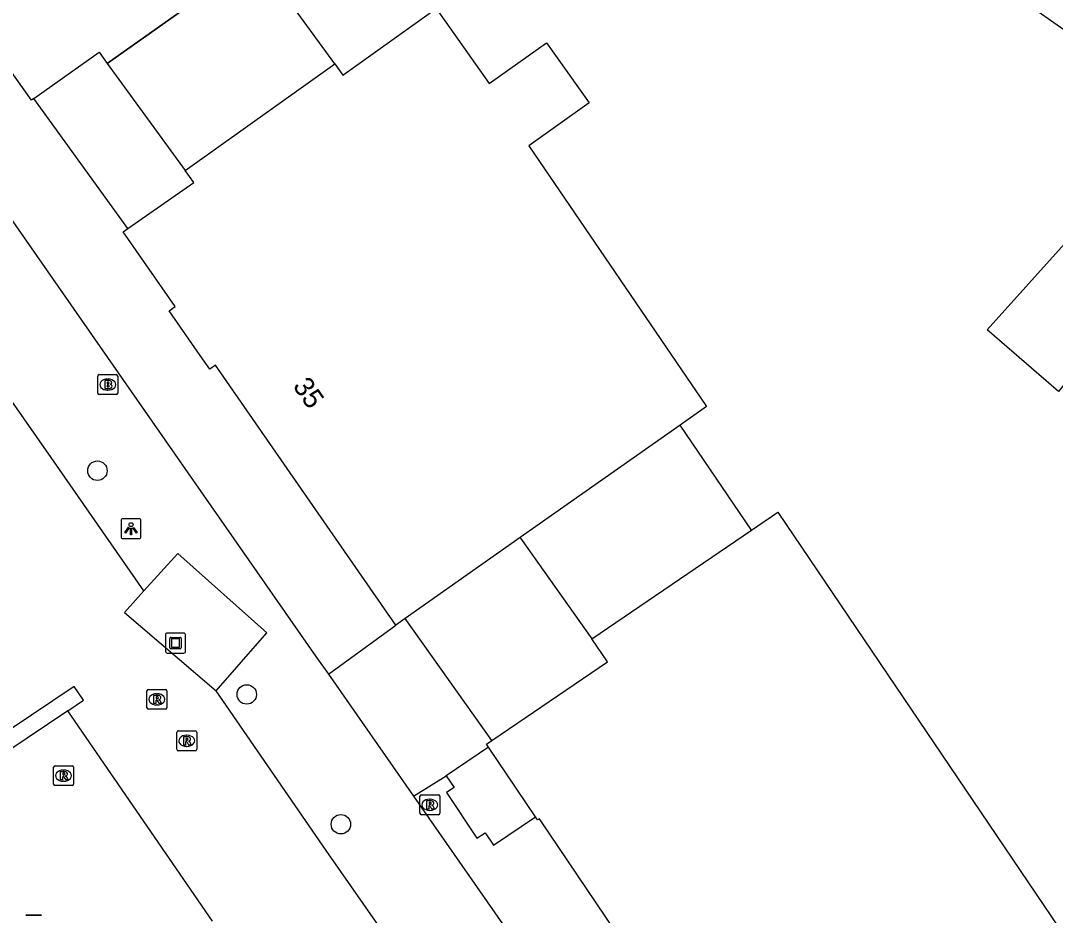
# Model space of a CAD drawing. Extents: x 161087 to 161922, y 382574 to 383873.
# Drawn here: x 161485.2 to 161537.1, y 382974 to 383018.9 of the extents above; entities that cross this region are included whole.
import ezdxf

# ---------------------------------------------------------------- set-up
doc = ezdxf.new("R2010")
doc.units = 0
for name, color, linetype in [('IMGEO_Boom', 7, 'Continuous'), ('IMGEO_Brandkraan', 7, 'Continuous'), ('IMGEO_Kunstobject', 7, 'Continuous'), ('IMGEO_Lichtpunt', 7, 'Continuous'), ('IMGEO_Lijnafwatering', 7, 'Continuous'), ('IMGEO_Pand', 7, 'Continuous'), ('IMGEO_Pand_nummerreeks', 7, 'Continuous'), ('IMGEO_Pand_overbouw', 7, 'Continuous'), ('IMGEO_Rioolput', 7, 'Continuous'), ('IMGEO_Voetgangersgebied_open', 7, 'Continuous'), ('IMGEO_Voetpad_op_trap', 7, 'Continuous'), ('IMGEO_Voetpad_open', 7, 'Continuous'), ('IMGEO_Wegwijzer', 7, 'Continuous')]:
    doc.layers.add(name, color=color, linetype=linetype)

msp = doc.modelspace()

# ---------------------------------------------------------------- linework, layer by layer
at = {"layer": 'IMGEO_Boom'}
for centre in [(161489.029, 382996.334), (161496.526, 382985.101), (161501.251, 382978.583)]:
    msp.add_circle(centre, 0.489, dxfattribs=at)
at = {"layer": 'IMGEO_Brandkraan'}
for p, q in [((161489.121, 383001.158), (161489.973, 383001.158)), ((161489.046, 383000.232), (161489.046, 383001.084)), ((161489.534, 383000.938), (161489.559, 383000.938)), ((161490.047, 383001.084), (161490.047, 383000.232)), ((161489.973, 383000.158), (161489.121, 383000.158)), ((161489.557, 383000.378), (161489.532, 383000.378))]:
    msp.add_line(p, q, dxfattribs=at)
for points in [[(161489.121, 383001.158), (161489.973, 383001.158)], [(161489.046, 383000.232), (161489.046, 383001.084)], [(161489.394, 383000.858), (161489.394, 383000.458), (161489.607, 383000.458)], [(161489.625, 383000.858), (161489.394, 383000.858)], [(161489.573, 383000.777), (161489.519, 383000.777), (161489.519, 383000.701)], [(161489.519, 383000.701), (161489.572, 383000.701)], [(161489.581, 383000.625), (161489.519, 383000.625), (161489.519, 383000.544)], [(161490.047, 383001.084), (161490.047, 383000.232)], [(161489.973, 383000.158), (161489.121, 383000.158)], [(161489.519, 383000.544), (161489.581, 383000.544)]]:
    msp.add_lwpolyline(points, dxfattribs=at)
for centre, radius, start, end in [((161489.123, 383001.082), 0.0765, 91.552, 178.448), ((161489.123, 383001.082), 0.0765, 91.552, 178.448), ((161489.971, 383001.082), 0.0765, 1.552, 88.448), ((161489.971, 383001.082), 0.0765, 1.552, 88.448), ((161489.574, 383000.739), 0.0379, 267.8285, 90.9355), ((161489.582, 383000.584), 0.0404, 269.8759, 90.5077), ((161489.629, 383000.713), 0.145, 59.4692, 91.5367), ((161489.654, 383000.76), 0.0922, 285.5137, 58.1501), ((161489.659, 383000.568), 0.105, 301.3115, 78.989), ((161489.123, 383000.234), 0.0765, 181.552, 268.448), ((161489.123, 383000.234), 0.0765, 181.552, 268.448), ((161489.613, 383000.709), 0.251, 268.6676, 293.5347), ((161489.971, 383000.234), 0.0765, 271.552, 358.448), ((161489.971, 383000.234), 0.0765, 271.552, 358.448)]:
    msp.add_arc(centre, radius, start, end, dxfattribs=at)
for centre, major_axis, ratio, start_param, end_param in [((161489.533, 383000.658), (-0.387, 0.002), 0.722429, 4.712389, 7.853982), ((161489.558, 383000.658), (-0.39, 0.002), 0.717154, 1.570796, 4.712389)]:
    msp.add_ellipse(centre, major_axis=major_axis, ratio=ratio, start_param=start_param, end_param=end_param, dxfattribs=at)
at = {"layer": 'IMGEO_Kunstobject'}
for p, q in [((161493.364, 382988.178), (161492.523, 382988.178)), ((161493.364, 382988.178), (161492.523, 382988.178)), ((161492.448, 382988.094), (161492.448, 382987.253)), ((161492.448, 382988.094), (161492.448, 382987.253)), ((161492.662, 382987.442), (161492.662, 382987.916)), ((161492.712, 382987.966), (161493.186, 382987.966)), ((161492.742, 382987.866), (161492.742, 382987.492)), ((161493.136, 382987.886), (161492.762, 382987.886)), ((161493.156, 382987.492), (161493.156, 382987.866)), ((161493.236, 382987.916), (161493.236, 382987.442)), ((161493.448, 382987.262), (161493.448, 382988.103)), ((161493.448, 382987.262), (161493.448, 382988.103)), ((161492.532, 382987.178), (161493.373, 382987.178)), ((161492.532, 382987.178), (161493.373, 382987.178)), ((161493.186, 382987.392), (161492.712, 382987.392)), ((161492.762, 382987.472), (161493.136, 382987.472))]:
    msp.add_line(p, q, dxfattribs=at)
for centre, radius, start, end in [((161492.526, 382988.1), 0.0779, 92.4484, 184.2845), ((161492.526, 382988.1), 0.0779, 92.4484, 184.2845), ((161493.37, 382988.1), 0.0779, 2.4484, 94.2845), ((161493.37, 382988.1), 0.0779, 2.4484, 94.2845), ((161492.712, 382987.916), 0.05, 90, 180), ((161492.762, 382987.866), 0.02, 90, 180), ((161493.136, 382987.866), 0.02, 360, 90), ((161493.186, 382987.916), 0.05, 360, 90), ((161492.526, 382987.256), 0.0779, 182.4484, 274.2845), ((161492.526, 382987.256), 0.0779, 182.4484, 274.2845), ((161492.712, 382987.442), 0.05, 180, 270), ((161492.762, 382987.492), 0.02, 180, 270), ((161493.136, 382987.492), 0.02, 270, 0), ((161493.186, 382987.442), 0.05, 270, 0), ((161493.37, 382987.256), 0.0779, 272.4484, 4.2845), ((161493.37, 382987.256), 0.0779, 272.4484, 4.2845)]:
    msp.add_arc(centre, radius, start, end, dxfattribs=at)
at = {"layer": 'IMGEO_Lichtpunt'}
for p, q in [((161490.216, 382993.827), (161490.216, 382993.02)), ((161490.216, 382993.827), (161490.216, 382993.02)), ((161491.118, 382993.922), (161490.31, 382993.922)), ((161491.118, 382993.922), (161490.31, 382993.922)), ((161491.212, 382993.02), (161491.212, 382993.827)), ((161491.212, 382993.02), (161491.212, 382993.827)), ((161490.31, 382992.926), (161491.118, 382992.926)), ((161490.31, 382992.926), (161491.118, 382992.926))]:
    msp.add_line(p, q, dxfattribs=at)
for points in [[(161490.59, 382993.491), (161490.629, 382993.463), (161490.441, 382993.201), (161490.403, 382993.228), (161490.59, 382993.491)], [(161490.692, 382993.443), (161490.739, 382993.443), (161490.739, 382993.121), (161490.692, 382993.121), (161490.692, 382993.443)], [(161490.802, 382993.463), (161490.84, 382993.49), (161491.027, 382993.228), (161490.988, 382993.2), (161490.802, 382993.463)]]:
    msp.add_lwpolyline(points, dxfattribs=at)
msp.add_circle((161490.715, 382993.625), 0.0994, dxfattribs=at)
for centre, start, end in [((161490.31, 382993.827), 90, 180), ((161490.31, 382993.827), 90, 180), ((161491.118, 382993.827), 0, 90), ((161491.118, 382993.827), 0, 90), ((161490.31, 382993.02), 180, 270), ((161490.31, 382993.02), 180, 270), ((161491.118, 382993.02), 270, 0), ((161491.118, 382993.02), 270, 360)]:
    msp.add_arc(centre, 0.0946, start, end, dxfattribs=at)
at = {"layer": 'IMGEO_Lijnafwatering'}
for points in [[(161491.364, 382990.295), (161486.698, 382996.996), (161484.606, 383000.001)], [(161506.585, 382968.563), (161500.511, 382977.259), (161494.985, 382985.288)]]:
    msp.add_lwpolyline(points, dxfattribs=at)
at = {"layer": 'IMGEO_Pand'}
for points in [[(161485.837, 383015.025), (161489.111, 383017.351), (161489.521, 383016.774), (161497.04, 383022.116), (161496.02, 383023.552), (161498.21, 383025.108), (161498.755, 383024.34), (161499.891, 383025.147), (161496.378, 383030.091), (161500, 383033.453), (161505.188, 383038.268), (161500, 383042.696), (161492.435, 383049.152), (161488.764, 383051.032), (161480.534, 383045.122), (161480.396, 383045.315)], [(161558.663, 383027.422), (161557.094, 383028.457), (161553.276, 383022.439), (161554.402, 383021.554), (161552.461, 383019.105), (161548.514, 383021.742), (161543.431, 383014.331), (161530.194, 383023.646)], [(161485.837, 383015.025), (161485.721, 383014.943), (161482.027, 383020.143), (161481.358, 383019.668)], [(161490.548, 383008.498), (161493.868, 383010.801), (161493.432, 383011.415), (161500.95, 383016.756), (161501.343, 383016.202), (161506.035, 383019.536), (161508.701, 383015.785), (161511.569, 383017.824), (161513.713, 383014.807), (161510.683, 383012.654), (161519.603, 382999.554), (161518.279, 382998.623), (161510.251, 382992.974), (161504.471, 382988.907)], [(161541.461, 383012.052), (161544.609, 383009.538), (161537.279, 383000.309), (161533.705, 383003.414), (161541.461, 383012.052)], [(161504.012, 382988.584), (161494.961, 383001.634), (161494.664, 383001.428), (161494.187, 383002.116), (161492.627, 383004.366), (161492.923, 383004.572), (161490.313, 383008.335), (161490.548, 383008.498)], [(161508.83, 382982.783), (161514.635, 382986.737), (161513.853, 382987.886), (161521.871, 382993.348), (161523.193, 382994.248), (161551.043, 382953.039), (161553.901, 382948.835), (161544.732, 382942.684)], [(161504.471, 382988.907), (161504.012, 382988.584)], [(161508.661, 382982.449), (161508.56, 382982.599), (161508.83, 382982.783)], [(161511.018, 382978.956), (161508.661, 382982.449)], [(161533.082, 382946.456), (161511.22, 382978.861), (161511.118, 382978.807), (161511.018, 382978.956)]]:
    msp.add_lwpolyline(points, dxfattribs=at)
at = {"layer": 'IMGEO_Pand_overbouw'}
for points in [[(161497.04, 383022.116), (161489.521, 383016.774), (161493.432, 383011.415), (161500.95, 383016.756)], [(161518.279, 382998.623), (161510.251, 382992.974), (161510.27, 382992.948), (161513.853, 382987.886), (161521.871, 382993.348)]]:
    msp.add_lwpolyline(points, close=True, dxfattribs=at)
at = {"layer": 'IMGEO_Rioolput'}
for p, q in [((161491.514, 382984.429), (161491.514, 382985.281)), ((161491.589, 382985.355), (161492.441, 382985.355)), ((161492.002, 382985.135), (161492.027, 382985.135)), ((161492.515, 382985.281), (161492.515, 382984.429)), ((161492.025, 382984.575), (161492, 382984.575)), ((161492.441, 382984.355), (161491.589, 382984.355)), ((161493.011, 382982.345), (161493.011, 382983.197)), ((161493.086, 382983.271), (161493.938, 382983.271)), ((161493.499, 382983.051), (161493.524, 382983.051)), ((161494.012, 382983.197), (161494.012, 382982.345)), ((161493.522, 382982.491), (161493.497, 382982.491)), ((161493.938, 382982.271), (161493.086, 382982.271)), ((161486.828, 382980.596), (161486.828, 382981.448)), ((161486.903, 382981.522), (161487.755, 382981.522)), ((161487.829, 382981.448), (161487.829, 382980.596)), ((161487.316, 382981.302), (161487.341, 382981.302)), ((161487.755, 382980.522), (161486.903, 382980.522)), ((161487.339, 382980.742), (161487.314, 382980.742)), ((161505.217, 382979.132), (161505.217, 382979.984)), ((161505.292, 382980.058), (161506.144, 382980.058)), ((161505.705, 382979.838), (161505.73, 382979.838)), ((161506.218, 382979.984), (161506.218, 382979.132)), ((161505.728, 382979.278), (161505.703, 382979.278)), ((161506.144, 382979.058), (161505.292, 382979.058))]:
    msp.add_line(p, q, dxfattribs=at)
for points in [[(161491.514, 382984.429), (161491.514, 382985.281)], [(161491.589, 382985.355), (161492.441, 382985.355)], [(161492.103, 382985.053), (161491.851, 382985.055), (161491.851, 382984.655)], [(161492.515, 382985.281), (161492.515, 382984.429)], [(161491.851, 382984.655), (161491.975, 382984.655), (161491.975, 382984.817), (161491.986, 382984.817)], [(161492.029, 382984.974), (161491.975, 382984.974), (161491.975, 382984.893)], [(161491.975, 382984.893), (161492.027, 382984.893)], [(161492.033, 382984.788), (161492.104, 382984.655), (161492.244, 382984.655), (161492.179, 382984.781)], [(161492.441, 382984.355), (161491.589, 382984.355)], [(161493.011, 382982.345), (161493.011, 382983.197)], [(161493.086, 382983.271), (161493.938, 382983.271)], [(161493.6, 382982.969), (161493.348, 382982.971), (161493.348, 382982.571)], [(161494.012, 382983.197), (161494.012, 382982.345)], [(161493.348, 382982.571), (161493.472, 382982.571), (161493.472, 382982.733), (161493.483, 382982.733)], [(161493.526, 382982.89), (161493.472, 382982.89), (161493.472, 382982.809)], [(161493.472, 382982.809), (161493.524, 382982.809)], [(161493.53, 382982.704), (161493.601, 382982.571), (161493.741, 382982.571), (161493.676, 382982.697)], [(161493.938, 382982.271), (161493.086, 382982.271)], [(161486.828, 382980.596), (161486.828, 382981.448)], [(161486.903, 382981.522), (161487.755, 382981.522)], [(161487.829, 382981.448), (161487.829, 382980.596)], [(161487.417, 382981.22), (161487.165, 382981.222), (161487.165, 382980.822)], [(161487.165, 382980.822), (161487.289, 382980.822), (161487.289, 382980.984), (161487.3, 382980.984)], [(161487.343, 382981.141), (161487.289, 382981.141), (161487.289, 382981.06)], [(161487.289, 382981.06), (161487.341, 382981.06)], [(161487.347, 382980.955), (161487.418, 382980.822), (161487.558, 382980.822), (161487.493, 382980.948)], [(161487.755, 382980.522), (161486.903, 382980.522)], [(161505.217, 382979.132), (161505.217, 382979.984)], [(161505.292, 382980.058), (161506.144, 382980.058)], [(161506.218, 382979.984), (161506.218, 382979.132)], [(161505.806, 382979.756), (161505.554, 382979.758), (161505.554, 382979.358)], [(161505.554, 382979.358), (161505.678, 382979.358), (161505.678, 382979.52), (161505.689, 382979.52)], [(161505.732, 382979.677), (161505.678, 382979.677), (161505.678, 382979.596)], [(161505.678, 382979.596), (161505.73, 382979.596)], [(161505.736, 382979.491), (161505.807, 382979.358), (161505.947, 382979.358), (161505.882, 382979.484)], [(161506.144, 382979.058), (161505.292, 382979.058)]]:
    msp.add_lwpolyline(points, dxfattribs=at)
for centre, radius, start, end in [((161491.591, 382985.279), 0.0765, 91.552, 178.448), ((161491.591, 382985.279), 0.0765, 91.552, 178.448), ((161492.102, 382984.943), 0.109, 350.3612, 89.416), ((161492.439, 382985.279), 0.0765, 1.552, 88.448), ((161492.439, 382985.279), 0.0765, 1.552, 88.448), ((161491.985, 382984.764), 0.0533, 26.0293, 88.6989), ((161492.011, 382985.082), 0.19, 274.7715, 282.9687), ((161492.035, 382984.878), 0.0964, 77.0061, 93.1865), ((161492.049, 382984.935), 0.0378, 276.6634, 79.6772), ((161492.1, 382984.943), 0.112, 277.5842, 350.9817), ((161492.084, 382984.728), 0.108, 29.5134, 73.7905), ((161491.591, 382984.431), 0.0765, 181.552, 268.448), ((161491.591, 382984.431), 0.0765, 181.552, 268.448), ((161492.439, 382984.431), 0.0765, 271.552, 358.448), ((161492.439, 382984.431), 0.0765, 271.552, 358.448), ((161493.088, 382983.195), 0.0765, 91.552, 178.448), ((161493.088, 382983.195), 0.0765, 91.552, 178.448), ((161493.599, 382982.859), 0.109, 350.3612, 89.416), ((161493.936, 382983.195), 0.0765, 1.552, 88.448), ((161493.936, 382983.195), 0.0765, 1.552, 88.448), ((161493.482, 382982.68), 0.0533, 26.0293, 88.6989), ((161493.508, 382982.998), 0.19, 274.7715, 282.9687), ((161493.532, 382982.794), 0.0964, 77.0061, 93.1865), ((161493.546, 382982.851), 0.0378, 276.6634, 79.6772), ((161493.597, 382982.859), 0.112, 277.5842, 350.9817), ((161493.581, 382982.644), 0.108, 29.5134, 73.7905), ((161493.088, 382982.347), 0.0765, 181.552, 268.448), ((161493.088, 382982.347), 0.0765, 181.552, 268.448), ((161493.936, 382982.347), 0.0765, 271.552, 358.448), ((161493.936, 382982.347), 0.0765, 271.552, 358.448), ((161486.905, 382981.446), 0.0765, 91.552, 178.448), ((161486.905, 382981.446), 0.0765, 91.552, 178.448), ((161487.753, 382981.446), 0.0765, 1.552, 88.448), ((161487.753, 382981.446), 0.0765, 1.552, 88.448), ((161487.299, 382980.931), 0.0533, 26.0293, 88.6989), ((161487.325, 382981.249), 0.19, 274.7715, 282.9687), ((161487.349, 382981.045), 0.0964, 77.0061, 93.1865), ((161487.363, 382981.102), 0.0378, 276.6634, 79.6772), ((161487.416, 382981.11), 0.109, 350.3612, 89.416), ((161487.414, 382981.11), 0.112, 277.5842, 350.9817), ((161487.398, 382980.895), 0.108, 29.5134, 73.7905), ((161486.905, 382980.598), 0.0765, 181.552, 268.448), ((161486.905, 382980.598), 0.0765, 181.552, 268.448), ((161487.753, 382980.598), 0.0765, 271.552, 358.448), ((161487.753, 382980.598), 0.0765, 271.552, 358.448), ((161505.294, 382979.982), 0.0765, 91.552, 178.448), ((161505.294, 382979.982), 0.0765, 91.552, 178.448), ((161506.142, 382979.982), 0.0765, 1.552, 88.448), ((161506.142, 382979.982), 0.0765, 1.552, 88.448), ((161505.688, 382979.467), 0.0533, 26.0293, 88.6989), ((161505.714, 382979.785), 0.19, 274.7715, 282.9687), ((161505.738, 382979.581), 0.0964, 77.0061, 93.1865), ((161505.752, 382979.638), 0.0378, 276.6634, 79.6772), ((161505.805, 382979.646), 0.109, 350.3612, 89.416), ((161505.803, 382979.646), 0.112, 277.5842, 350.9817), ((161505.787, 382979.431), 0.108, 29.5134, 73.7905), ((161505.294, 382979.134), 0.0765, 181.552, 268.448), ((161505.294, 382979.134), 0.0765, 181.552, 268.448), ((161506.142, 382979.134), 0.0765, 271.552, 358.448), ((161506.142, 382979.134), 0.0765, 271.552, 358.448)]:
    msp.add_arc(centre, radius, start, end, dxfattribs=at)
for centre, major_axis, ratio, start_param, end_param in [((161492.001, 382984.855), (-0.387, 0.002), 0.722429, 4.712389, 7.853982), ((161492.026, 382984.855), (-0.39, 0.002), 0.717154, 1.570796, 4.712389), ((161493.498, 382982.771), (-0.387, 0.002), 0.722429, 4.712389, 7.853982), ((161493.523, 382982.771), (-0.39, 0.002), 0.717154, 1.570796, 4.712389), ((161487.315, 382981.022), (-0.387, 0.002), 0.722429, 4.712389, 7.853982), ((161487.34, 382981.022), (-0.39, 0.002), 0.717154, 1.570796, 4.712389), ((161505.704, 382979.558), (-0.387, 0.002), 0.722429, 4.712389, 7.853982), ((161505.729, 382979.558), (-0.39, 0.002), 0.717154, 1.570796, 4.712389)]:
    msp.add_ellipse(centre, major_axis=major_axis, ratio=ratio, start_param=start_param, end_param=end_param, dxfattribs=at)
at = {"layer": 'IMGEO_Voetgangersgebied_open'}
for points in [[(161490.548, 383008.498), (161485.837, 383015.025)], [(161483.461, 383010.717), (161490.993, 382999.933), (161500, 382987.011), (161500.628, 382986.11)], [(161494.985, 382985.288), (161497.53, 382988.198), (161493.07, 382992.182), (161491.364, 382990.295), (161490.39, 382989.217), (161494.985, 382985.288)], [(161508.83, 382982.783), (161504.471, 382988.907)], [(161500.628, 382986.11), (161504.012, 382988.584)], [(161500.628, 382986.11), (161504.897, 382979.985)], [(161487.535, 382984.276), (161488.326, 382984.808), (161487.855, 382985.495), (161418.173, 382938.68)], [(161487.535, 382984.276), (161418.673, 382937.998)], [(161494.8, 382973.709), (161487.535, 382984.276)]]:
    msp.add_lwpolyline(points, dxfattribs=at)
at = {"layer": 'IMGEO_Voetpad_op_trap'}
msp.add_lwpolyline([(161508.661, 382982.449), (161506.543, 382981.008)], dxfattribs=at)
at = {"layer": 'IMGEO_Voetpad_open'}
for points in [[(161504.897, 382979.985), (161506.543, 382981.008)], [(161506.543, 382981.008), (161506.944, 382980.426), (161506.551, 382980.172), (161508.082, 382977.886), (161508.489, 382978.153), (161508.909, 382977.535), (161511.018, 382978.956)], [(161504.897, 382979.985), (161537.139, 382933.73)]]:
    msp.add_lwpolyline(points, dxfattribs=at)
at = {"layer": 'IMGEO_Wegwijzer'}
for p, q in [((161485.437, 382974.01), (161486.227, 382974.01)), ((161486.227, 382974.01), (161485.437, 382974.01))]:
    msp.add_line(p, q, dxfattribs=at)

# ---------------------------------------------------------------- texts
at = {"layer": 'IMGEO_Pand_nummerreeks'}
msp.add_text('35', height=1, rotation=304.8012, dxfattribs=at).set_placement((161498.807, 383000.581))

doc.saveas('drawing.dxf')
